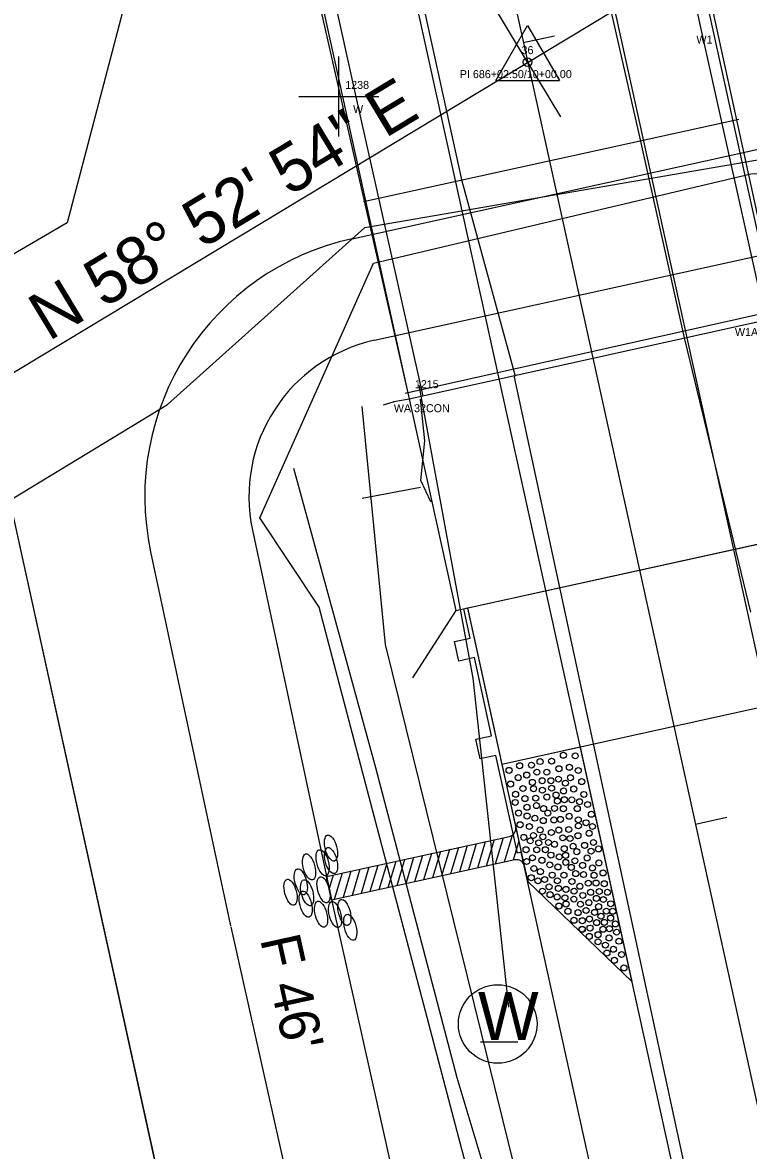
# Model space of a CAD drawing. Extents: x 2519952 to 2531965, y 848341 to 887632.
# Drawn here: x 2530907.4 to 2530998, y 852373.9 to 852514.8 of the extents above; entities that cross this region are included whole.
import ezdxf

# ---------------------------------------------------------------- set-up
doc = ezdxf.new("R2010")
doc.units = 0
for name, color, linetype in [('RD_EV_JW', 7, 'Continuous'), ('RD_EX_BldgApp', 7, 'Continuous'), ('RD_EX_BldgApp_txCode', 7, 'Continuous'), ('RD_EX_Bridge', 7, 'Continuous'), ('RD_EX_Conc', 7, 'Continuous'), ('RD_EX_DR_Pipe', 7, 'Continuous'), ('RD_EX_DV_Prop', 7, 'Continuous'), ('RD_EX_GuardRail', 7, 'Continuous'), ('RD_EX_H2O', 7, 'Continuous'), ('RD_EX_Misc', 7, 'Continuous'), ('RD_EX_Road', 7, 'Continuous'), ('RD_EX_RW', 7, 'Continuous'), ('RD_EX_UT', 7, 'Continuous'), ('RD_EX_VEG', 7, 'Continuous'), ('RD_HC_Cl', 7, 'Continuous'), ('RD_HC_Data', 7, 'Continuous'), ('RD_HC_Data_Tic', 7, 'Continuous'), ('RD_HC_txCode', 7, 'Continuous'), ('RD_PD_Bridge', 7, 'Continuous'), ('RD_PD_CstnLmt', 7, 'Continuous'), ('RD_PD_DR_ErosCtrl', 7, 'Continuous'), ('RD_PD_Final_TrvlWay', 7, 'Continuous'), ('RD_PD_GR', 7, 'Continuous'), ('RD_PD_PaveShd', 7, 'Continuous'), ('RD_SMD_Locator', 7, 'Continuous')]:
    doc.layers.add(name, color=color, linetype=linetype)

# ---------------------------------------------------------------- blocks, each defined once
blk = doc.blocks.new('TBC1')
at = {"layer": 'RD_PD_GR'}
blk.add_lwpolyline([(12.5, 2.5), (15, 2.5), (15, 0.49), (25, 0.49), (25, 2.5), (27.5, 2.5), (27.5, 0.49), (31.25, 0.49), (31.25, 0), (0, 0), (0, 0.49), (12.5, 0.49)], close=True, dxfattribs=at)

msp = doc.modelspace()

# ---------------------------------------------------------------- linework, layer by layer
at = {"layer": 'RD_EV_JW'}
msp.add_lwpolyline([(2531008.51, 851859.82), (2531048.19, 851907.85), (2531066.71, 851925.01), (2531063.54, 851972.89), (2531028.5, 852126.6), (2531003.69, 852223.96), (2530985.02, 852305.06), (2530961.67, 852382.94), (2530951.5, 852421.65), (2530941.26, 852459.07)], dxfattribs=at)
at = {"layer": 'RD_EX_BldgApp'}
for points in [[(2531000.2, 852477.61), (2530992.08, 852514.14), (2530984.07, 852551.68)], [(2530957.44, 852468.09), (2530949.04, 852505.48), (2530940.97, 852542.07)]]:
    msp.add_lwpolyline(points, dxfattribs=at)
at = {"layer": 'RD_EX_Bridge'}
for points in [[(2530955.67, 852467.77), (2531001.96, 852478), (2530985.83, 852552.07), (2530938.91, 852541.61), (2530955.67, 852467.77)], [(2530955.66, 852467.71), (2530953.78, 852467.39), (2530952.43, 852466.97)]]:
    msp.add_lwpolyline(points, dxfattribs=at)
at = {"layer": 'RD_EX_Conc'}
msp.add_lwpolyline([(2530958.37, 852454.88), (2530957.13, 852457.54), (2530957.64, 852462.51), (2530957.09, 852467.72)], dxfattribs=at)
at = {"layer": 'RD_EX_DR_Pipe'}
msp.add_line((2530957.09, 852456.69), (2530949.8, 852455.31), dxfattribs=at)
at = {"layer": 'RD_EX_DV_Prop'}
msp.add_line((2530864.42, 852642.64), (2530928.94, 852349.66), dxfattribs=at)
at = {"layer": 'RD_EX_GuardRail'}
msp.add_lwpolyline([(2530968.14, 852391.76), (2530963.67, 852432.86), (2530956.92, 852469.48)], dxfattribs=at)
at = {"layer": 'RD_EX_H2O'}
for points in [[(2530763.58, 852156.52), (2530778.88, 852247.16), (2530808.35, 852291.93), (2530804.53, 852318.45), (2530767.34, 852345.6), (2530781.71, 852364.29), (2530813.82, 852387.86), (2530859.93, 852427.22), (2530925.48, 852467.07), (2530950.14, 852489.17), (2531006.23, 852498.83), (2531006.23, 852498.83), (2531026, 852501), (2531071.02, 852545.11)], [(2530922.51, 852526.1), (2530912.95, 852489.75), (2530845.66, 852450.43), (2530795.63, 852412.19), (2530739.71, 852362.8), (2530741.39, 852332.59), (2530670.77, 852301.94)], [(2530973.5, 852331.3), (2530944.44, 852441.73), (2530937.03, 852452.89), (2530951.23, 852484.72), (2530998.33, 852495.88), (2531008.59, 852496.17)]]:
    msp.add_lwpolyline(points, dxfattribs=at)
at = {"layer": 'RD_EX_Misc'}
for p, q in [((2530946.89, 852500.55), (2530946.89, 852510.55)), ((2530941.89, 852505.55), (2530951.89, 852505.55)), ((2530996.85, 852502.64), (2530949.97, 852492.39)), ((2530955.19, 852468.48), (2531002.11, 852478.96))]:
    msp.add_line(p, q, dxfattribs=at)
at = {"layer": 'RD_EX_Road'}
for p, q in [((2530984.55, 852500.12), (2530979.07, 852524.32)), ((2530962.28, 852494.94), (2530956.94, 852519.38)), ((2530990.08, 852475.36), (2530984.55, 852500.12)), ((2530968.9, 852470.72), (2530962.28, 852494.94)), ((2530990.14, 852475.05), (2530990.08, 852475.36)), ((2530998.34, 852441.09), (2530990.14, 852475.05)), ((2530968.81, 852470.48), (2530968.9, 852470.72)), ((2530976.23, 852436.08), (2530968.81, 852470.48)), ((2530997.76, 852336.47), (2530976.23, 852436.08))]:
    msp.add_line(p, q, dxfattribs=at)
at = {"layer": 'RD_EX_RW'}
msp.add_line((2530864.42, 852642.64), (2530928.94, 852349.65), dxfattribs=at)
at = {"layer": 'RD_EX_UT'}
msp.add_line((2530964.6, 852387.44), (2530969.23, 852387.44), dxfattribs=at)
msp.add_circle((2530966.73, 852389.65), 4.91, dxfattribs=at)
at = {"layer": 'RD_EX_VEG'}
msp.add_lwpolyline([(2530980.99, 851808.39), (2531073.01, 851889.15), (2531025.34, 852142.99), (2530952.71, 852437.06), (2530949.82, 852466.79)], dxfattribs=at)
at = {"layer": 'RD_HC_Cl'}
for p, q in [((2530821.93, 853184.38), (2531378.52, 850656.73)), ((2530852.81, 852438.81), (2531017.94, 852538.5))]:
    msp.add_line(p, q, dxfattribs=at)
at = {"layer": 'RD_HC_Data'}
for p, q in [((2530966.49, 852507.54), (2530970.47, 852514.42)), ((2530970.47, 852514.42), (2530974.43, 852507.54)), ((2530966.49, 852507.54), (2530974.43, 852507.54))]:
    msp.add_line(p, q, dxfattribs=at)
msp.add_circle((2530970.46, 852509.83), 0.529, dxfattribs=at)
at = {"layer": 'RD_HC_Data_Tic'}
for p, q in [((2530970.46, 852509.83), (2530966.32, 852516.68)), ((2530969.93, 852512.27), (2530973.83, 852513.13)), ((2530970.46, 852509.83), (2530974.59, 852502.98)), ((2530991.43, 852414.61), (2530995.34, 852415.47))]:
    msp.add_line(p, q, dxfattribs=at)
at = {"layer": 'RD_PD_Bridge'}
for p, q in [((2530961.49, 852441.3), (2531007.39, 852451.41)), ((2530961.49, 852441.3), (2530956.11, 852432.88)), ((2530962.96, 852441.62), (2530967.26, 852422.09)), ((2531010.23, 852431.55), (2530967.26, 852422.09))]:
    msp.add_line(p, q, dxfattribs=at)
for points in [[(2531007.39, 852451.41), (2530979.44, 852578.37)], [(2530933.54, 852568.26), (2530961.49, 852441.3)], [(2530961.49, 852441.3), (2531007.39, 852451.41)]]:
    msp.add_lwpolyline(points, dxfattribs=at)
at = {"layer": 'RD_PD_CstnLmt'}
for p, q in [((2530936.1, 852451.36), (2530946.09, 852404.63)), ((2530946.09, 852404.63), (2530967.94, 852307.04))]:
    msp.add_line(p, q, dxfattribs=at)
msp.add_lwpolyline([(2530951.36, 852475.07), (2531001.9, 852486.2)], dxfattribs=at)
msp.add_arc((2530955.66, 852455.54), 20, 102.4185, 192.0677, dxfattribs=at)
at = {"layer": 'RD_PD_DR_ErosCtrl'}
for p, q in [((2530923.39, 852448.64), (2530933.38, 852401.91)), ((2530933.4, 852401.79), (2530955.25, 852304.2))]:
    msp.add_line(p, q, dxfattribs=at)
msp.add_lwpolyline([(2530948.56, 852487.77), (2530999.1, 852498.9)], dxfattribs=at)
msp.add_arc((2530955.66, 852455.54), 33, 102.4185, 192.0677, dxfattribs=at)
at = {"layer": 'RD_PD_Final_TrvlWay'}
for p, q in [((2530922.51, 852783.42), (2531196.7, 851538.25)), ((2530899.07, 852778.26), (2531173.26, 851533.09))]:
    msp.add_line(p, q, dxfattribs=at)
at = {"layer": 'RD_PD_GR'}
msp.add_line((2531077.2, 851922.8), (2530969.68, 852411.11), dxfattribs=at)
at = {"layer": 'RD_PD_PaveShd'}
for p, q in [((2530977.02, 852424.24), (2530967.26, 852422.09)), ((2530977.02, 852424.24), (2530983.48, 852394.94)), ((2530967.26, 852422.09), (2530969.19, 852413.3)), ((2530945.35, 852408.07), (2530968.22, 852413.09)), ((2530965.17, 852412.42), (2530964.19, 852409.13)), ((2530965.17, 852412.42), (2530964.19, 852409.13)), ((2530966.29, 852412.66), (2530965.3, 852409.38)), ((2530966.29, 852412.66), (2530965.3, 852409.38)), ((2530967.4, 852412.91), (2530966.42, 852409.62)), ((2530967.4, 852412.91), (2530966.42, 852409.62)), ((2530968.54, 852413.22), (2530967.54, 852409.87)), ((2530969.37, 852412.5), (2530968.65, 852410.11)), ((2530969.19, 852413.3), (2530969.84, 852410.37)), ((2530958.47, 852410.95), (2530957.48, 852407.66)), ((2530958.47, 852410.95), (2530957.48, 852407.66)), ((2530959.58, 852411.19), (2530958.6, 852407.9)), ((2530959.58, 852411.19), (2530958.6, 852407.9)), ((2530960.7, 852411.44), (2530959.72, 852408.15)), ((2530960.7, 852411.44), (2530959.72, 852408.15)), ((2530961.82, 852411.68), (2530960.83, 852408.39)), ((2530961.82, 852411.68), (2530960.83, 852408.39)), ((2530962.93, 852411.93), (2530961.95, 852408.64)), ((2530962.93, 852411.93), (2530961.95, 852408.64)), ((2530964.05, 852412.17), (2530963.07, 852408.89)), ((2530968.86, 852410.16), (2530945.98, 852405.13)), ((2530952.88, 852409.72), (2530951.9, 852406.43)), ((2530952.88, 852409.72), (2530951.9, 852406.43)), ((2530954, 852409.96), (2530953.01, 852406.68)), ((2530954, 852409.96), (2530953.13, 852407.08)), ((2530955.11, 852410.21), (2530954.13, 852406.92)), ((2530955.11, 852410.21), (2530954.13, 852406.92)), ((2530956.23, 852410.46), (2530955.25, 852407.17)), ((2530956.23, 852410.46), (2530955.25, 852407.17)), ((2530957.35, 852410.7), (2530956.36, 852407.41)), ((2530957.35, 852410.7), (2530956.36, 852407.41)), ((2530969.84, 852410.37), (2530970.48, 852407.44)), ((2530946.18, 852408.25), (2530945.67, 852406.57)), ((2530947.29, 852408.49), (2530946.31, 852405.2)), ((2530947.29, 852408.49), (2530946.43, 852405.61)), ((2530948.41, 852408.74), (2530947.43, 852405.45)), ((2530948.41, 852408.74), (2530947.43, 852405.45)), ((2530949.53, 852408.98), (2530948.54, 852405.7)), ((2530949.53, 852408.98), (2530948.54, 852405.7)), ((2530950.64, 852409.23), (2530949.66, 852405.94)), ((2530950.64, 852409.23), (2530949.66, 852405.94)), ((2530951.76, 852409.47), (2530950.78, 852406.19)), ((2530951.76, 852409.47), (2530950.78, 852406.19)), ((2530945.98, 852405.13), (2530945.35, 852408.07)), ((2530983.48, 852394.94), (2530970.48, 852407.44))]:
    msp.add_line(p, q, dxfattribs=at)
for centre in [(2530974.94, 852423.22), (2530974.94, 852423.22), (2530969.47, 852421.92), (2530969.47, 852421.92), (2530970.95, 852421.99), (2530970.95, 852421.99), (2530972.02, 852422.44), (2530972.02, 852422.44), (2530973.46, 852422.49), (2530973.46, 852422.49), (2530976.41, 852423.15), (2530976.41, 852423.15), (2530968.15, 852421.34), (2530968.15, 852421.34), (2530968.15, 852421.34), (2530969.29, 852420.43), (2530969.29, 852420.43), (2530970.35, 852420.75), (2530970.35, 852420.75), (2530971.62, 852421.11), (2530971.62, 852421.11), (2530972.86, 852421.11), (2530972.86, 852421.11), (2530974.38, 852421.55), (2530974.38, 852421.55), (2530975.69, 852421.72), (2530975.69, 852421.72), (2530975.82, 852420.42), (2530975.82, 852420.42), (2530976.79, 852421.32), (2530976.79, 852421.32), (2530968.34, 852419.63), (2530968.34, 852419.63), (2530969.89, 852419.07), (2530969.89, 852419.07), (2530971.06, 852419.84), (2530971.06, 852419.84), (2530971.21, 852419.04), (2530971.21, 852419.04), (2530972.29, 852420.04), (2530972.29, 852420.04), (2530973.37, 852420.04), (2530973.37, 852420.04), (2530973.46, 852419.11), (2530973.46, 852419.11), (2530974.32, 852420.24), (2530974.32, 852420.24), (2530975.19, 852419.74), (2530975.19, 852419.74), (2530976.22, 852419.01), (2530976.22, 852419.01), (2530977.22, 852419.93), (2530977.22, 852419.93), (2530968.97, 852418.35), (2530968.97, 852418.35), (2530970.14, 852417.81), (2530970.14, 852417.81), (2530971.48, 852417.87), (2530971.48, 852417.87), (2530972.31, 852418.86), (2530972.31, 852418.86), (2530972.87, 852418.01), (2530972.87, 852418.01), (2530974.02, 852418.26), (2530974.95, 852418.77), (2530974.95, 852418.77), (2530975.06, 852417.67), (2530975.06, 852417.67), (2530975.99, 852417.66), (2530975.99, 852417.66), (2530977.49, 852418.33), (2530977.49, 852418.33), (2530968.92, 852417.33), (2530968.92, 852417.33), (2530970.38, 852416.73), (2530970.38, 852416.73), (2530971.57, 852416.93), (2530971.57, 852416.93), (2530972.47, 852416.56), (2530972.47, 852416.56), (2530973.82, 852416.58), (2530973.82, 852416.58), (2530974.19, 852417.51), (2530974.19, 852417.51), (2530974.93, 852416.55), (2530974.93, 852416.55), (2530976.67, 852416.56), (2530976.67, 852416.56), (2530976.95, 852417.42), (2530976.95, 852417.42), (2530977.96, 852417.07), (2530977.96, 852417.07), (2530969.33, 852416.01), (2530969.33, 852416.01), (2530970.4, 852415.63), (2530970.4, 852415.63), (2530971.37, 852415.36), (2530971.37, 852415.36), (2530972.42, 852415.06), (2530972.42, 852415.06), (2530972.99, 852416.01), (2530972.99, 852416.01), (2530973.75, 852415.14), (2530973.75, 852415.14), (2530974.57, 852415.21), (2530974.57, 852415.21), (2530975.66, 852415.6), (2530975.66, 852415.6), (2530976.79, 852415.16), (2530976.79, 852415.16), (2530977.76, 852414.79), (2530977.76, 852414.79), (2530978.43, 852415.85), (2530978.43, 852415.85), (2530969.52, 852414.55), (2530969.52, 852414.55), (2530970.69, 852414.32), (2530970.69, 852414.32), (2530972.03, 852413.9), (2530972.03, 852413.9), (2530973.44, 852413.58), (2530973.44, 852413.58), (2530974.36, 852413.88), (2530974.36, 852413.88), (2530975.6, 852413.95), (2530975.6, 852413.95), (2530976.81, 852414.41), (2530976.81, 852414.41), (2530978.15, 852413.48), (2530978.15, 852413.48), (2530978.57, 852414.33), (2530969.99, 852412.96), (2530969.99, 852412.96), (2530970.79, 852412.53), (2530970.79, 852412.53), (2530971.2, 852413.2), (2530971.2, 852413.2), (2530971.85, 852412.28), (2530971.85, 852412.28), (2530972.37, 852413.04), (2530972.37, 852413.04), (2530973.07, 852412.33), (2530973.07, 852412.33), (2530973.83, 852412.1), (2530973.83, 852412.1), (2530974.86, 852412.91), (2530974.86, 852412.91), (2530975.77, 852412.82), (2530975.77, 852412.82), (2530976.75, 852413.17), (2530976.75, 852413.17), (2530977.59, 852411.97), (2530977.59, 852411.97), (2530978.69, 852412.33), (2530978.69, 852412.33), (2530970.27, 852411.42), (2530970.27, 852411.42), (2530971.61, 852411.41), (2530971.61, 852411.41), (2530972.69, 852411.42), (2530972.69, 852411.42), (2530973.38, 852410.75), (2530973.38, 852410.75), (2530975.05, 852411.55), (2530975.05, 852411.55), (2530975.21, 852410.72), (2530975.21, 852410.72), (2530976.15, 852411.86), (2530976.15, 852411.86), (2530976.61, 852411.18), (2530976.61, 852411.18), (2530978.39, 852411.24), (2530978.39, 852411.24), (2530979.32, 852411.52), (2530979.32, 852411.52), (2530970.34, 852409.95), (2530970.34, 852409.95), (2530971.07, 852410.41), (2530971.07, 852410.41), (2530972.26, 852410.1), (2530972.26, 852410.1), (2530973.24, 852409.53), (2530973.24, 852409.53), (2530974.26, 852409.27), (2530974.26, 852409.27), (2530974.41, 852410.53), (2530974.41, 852410.53), (2530975.24, 852409.84), (2530975.24, 852409.84), (2530975.92, 852409.22), (2530975.92, 852409.22), (2530976.37, 852410.04), (2530976.37, 852410.04), (2530977.34, 852409.47), (2530977.34, 852409.47), (2530977.9, 852410.39), (2530977.9, 852410.39), (2530978.57, 852409.15), (2530978.57, 852409.15), (2530979.37, 852409.77), (2530979.37, 852409.77), (2530970.92, 852407.92), (2530970.92, 852407.92), (2530970.92, 852407.92), (2530971.25, 852409.08), (2530971.25, 852409.08), (2530972.06, 852408.69), (2530972.06, 852408.69), (2530973.54, 852408.25), (2530973.54, 852408.25), (2530975.01, 852408.24), (2530975.01, 852408.24), (2530976.47, 852408.44), (2530976.47, 852408.44), (2530977.45, 852408.32), (2530977.45, 852408.32), (2530978.77, 852408.23), (2530978.77, 852408.23), (2530979.89, 852408.52), (2530979.89, 852408.52), (2530971.76, 852407.54), (2530971.76, 852407.54), (2530972.59, 852407.7), (2530972.59, 852407.7), (2530973.15, 852406.79), (2530973.15, 852406.79), (2530974.18, 852407.54), (2530974.18, 852407.54), (2530974.31, 852406.59), (2530974.31, 852406.59), (2530975.26, 852406.47), (2530975.26, 852406.47), (2530976.01, 852407.45), (2530976.01, 852407.45), (2530976.99, 852406.86), (2530976.99, 852406.86), (2530978.04, 852407.24), (2530978.04, 852407.24), (2530979.02, 852407.26), (2530979.02, 852407.26), (2530980.04, 852407.17), (2530980.04, 852407.17), (2530972.32, 852406.25), (2530972.32, 852406.25), (2530973.27, 852405.81), (2530973.27, 852405.81), (2530974.15, 852405.52), (2530974.15, 852405.52), (2530975.13, 852405.41), (2530975.13, 852405.41), (2530976.24, 852405.25), (2530976.24, 852405.25), (2530976.27, 852406.25), (2530976.27, 852406.25), (2530977.36, 852405.71), (2530977.36, 852405.71), (2530978.34, 852406.11), (2530978.34, 852406.11), (2530979.05, 852405.34), (2530979.05, 852405.34), (2530979.42, 852406.2), (2530979.42, 852406.2), (2530979.93, 852405.2), (2530979.93, 852405.2), (2530980.44, 852406.1), (2530980.44, 852406.1), (2530974.37, 852404.39), (2530974.38, 852404.39), (2530975.27, 852404.63), (2530975.27, 852404.63), (2530975.5, 852403.73), (2530975.5, 852403.73), (2530976.77, 852403.56), (2530976.77, 852403.56), (2530977.07, 852404.62), (2530977.07, 852404.62), (2530977.76, 852403.83), (2530977.76, 852403.83), (2530978.12, 852404.82), (2530978.12, 852404.82), (2530978.83, 852403.6), (2530978.83, 852403.6), (2530979.33, 852404.31), (2530979.33, 852404.31), (2530980.29, 852403.75), (2530980.29, 852403.75), (2530980.85, 852404.67), (2530980.85, 852404.67), (2530981.09, 852403.73), (2530981.09, 852403.73), (2530976.26, 852402.61), (2530976.26, 852402.61), (2530977.3, 852402.55), (2530977.3, 852402.55), (2530978.19, 852402.76), (2530978.19, 852402.76), (2530979.09, 852402.31), (2530979.09, 852402.31), (2530979.63, 852403.12), (2530979.63, 852403.12), (2530980.05, 852402.35), (2530980.05, 852402.35), (2530980.83, 852402.88), (2530980.83, 852402.88), (2530981.43, 852402.15), (2530981.43, 852402.15), (2530977.26, 852401.5), (2530977.29, 852401.47), (2530978.27, 852401.63), (2530978.27, 852401.63), (2530979.26, 852400.8), (2530979.26, 852400.8), (2530979.88, 852401.48), (2530979.88, 852401.48), (2530980.69, 852401.55), (2530980.69, 852401.55), (2530981.57, 852401.12), (2530981.57, 852401.12), (2530978.17, 852400.6), (2530978.17, 852400.6), (2530979.26, 852399.92), (2530980.18, 852399.5), (2530980.18, 852399.5), (2530980.64, 852400.4), (2530980.64, 852400.4), (2530981.88, 852399.99), (2530981.88, 852399.99), (2530980.37, 852398.51), (2530980.37, 852398.51), (2530981.19, 852398.98), (2530981.19, 852398.98), (2530982.2, 852398.33), (2530982.2, 852398.33), (2530981.31, 852397.61), (2530981.31, 852397.61), (2530982.5, 852396.65)]:
    msp.add_circle(centre, 0.375, dxfattribs=at)
for centre, start, end in [((2530968, 852414.07), 282.3889, 12.4185), ((2530969.08, 852409.18), 12.4185, 102.3889)]:
    msp.add_arc(centre, 1, start, end, dxfattribs=at)
for centre in [(2530945.91, 852411.63), (2530945.91, 852411.63), (2530943.17, 852409.27), (2530943.17, 852409.27), (2530944.86, 852409.8), (2530944.86, 852409.8), (2530945.92, 852410.06), (2530945.92, 852410.06), (2530942.14, 852407.41), (2530942.14, 852407.41), (2530944.98, 852406.42), (2530944.98, 852406.42), (2530940.86, 852406.11), (2530940.86, 852406.11), (2530942.93, 852406.05), (2530942.93, 852406.05), (2530942.75, 852404.62), (2530942.75, 852404.62), (2530947.59, 852403.58), (2530944.67, 852403.36), (2530944.67, 852403.36), (2530946.42, 852403.32), (2530946.42, 852403.32), (2530948.32, 852401.73)]:
    msp.add_ellipse(centre, major_axis=(0.43, -1.62), ratio=0.429445, dxfattribs=at)
at = {"layer": 'RD_SMD_Locator'}
for centre in [(2530992.08, 852514.14), (2530970.46, 852509.83), (2530949.04, 852505.48), (2530996.85, 852502.64), (2530984.55, 852500.12), (2530962.28, 852494.94), (2530949.97, 852492.39), (2530912.95, 852489.75), (2530950.14, 852489.17), (2530951.23, 852484.72), (2530990.08, 852475.36), (2530990.14, 852475.05), (2530968.81, 852470.48), (2530968.9, 852470.72), (2530956.92, 852469.48), (2530953.78, 852467.39), (2530955.19, 852468.48), (2530955.66, 852467.71), (2530955.67, 852467.77), (2530955.67, 852467.77), (2530957.09, 852467.72), (2530957.44, 852468.09), (2530925.48, 852467.07), (2530949.82, 852466.79), (2530952.43, 852466.97), (2530957.64, 852462.51), (2530941.26, 852459.07), (2530957.13, 852457.54), (2530957.09, 852456.69), (2530949.8, 852455.31), (2530958.37, 852454.88), (2530937.03, 852452.89), (2530944.44, 852441.73), (2530952.71, 852437.06), (2530976.23, 852436.08), (2530963.67, 852432.86), (2530951.5, 852421.65), (2530956.1, 852403.53), (2530968.14, 852391.76), (2530961.67, 852382.94)]:
    msp.add_circle(centre, 0.001, dxfattribs=at)

# ---------------------------------------------------------------- block references
at = {"layer": 'RD_PD_Bridge', "rotation": 102.41848259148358}
msp.add_blockref('TBC1', (2530969.68, 852411.11), dxfattribs=at)

# ---------------------------------------------------------------- texts
at = {"layer": 'RD_EX_BldgApp_txCode'}
for s, p in [('W1', (2530991.55, 852512.14)), ('1238', (2530947.69, 852506.48)), ('W', (2530948.67, 852503.48)), ('W1A 32CON', (2530996.36, 852475.61)), ('1215', (2530956.38, 852469.09)), ('WA 32CON', (2530953.76, 852466.09))]:
    msp.add_text(s, height=1, dxfattribs=at).set_placement(p)
at = {"layer": 'RD_EX_UT'}
msp.add_text('W', height=6, dxfattribs=at).set_placement((2530964.27, 852387.65))
at = {"layer": 'RD_HC_Data'}
msp.add_text('N 58%%d 52\' 54" E', height=6, rotation=31.1184, dxfattribs=at).set_placement((2530910.64, 852474.89))
at = {"layer": 'RD_HC_txCode'}
for s, p in [('36', (2530969.71, 852510.83)), ('PI 686+02.50/10+00.00', (2530962, 852507.83))]:
    msp.add_text(s, height=1, dxfattribs=at).set_placement(p)
at = {"layer": 'RD_PD_CstnLmt'}
msp.add_text("F 46'", height=5, rotation=282.4185, dxfattribs=at).set_placement((2530937.04, 852400.26))

doc.saveas('drawing.dxf')
